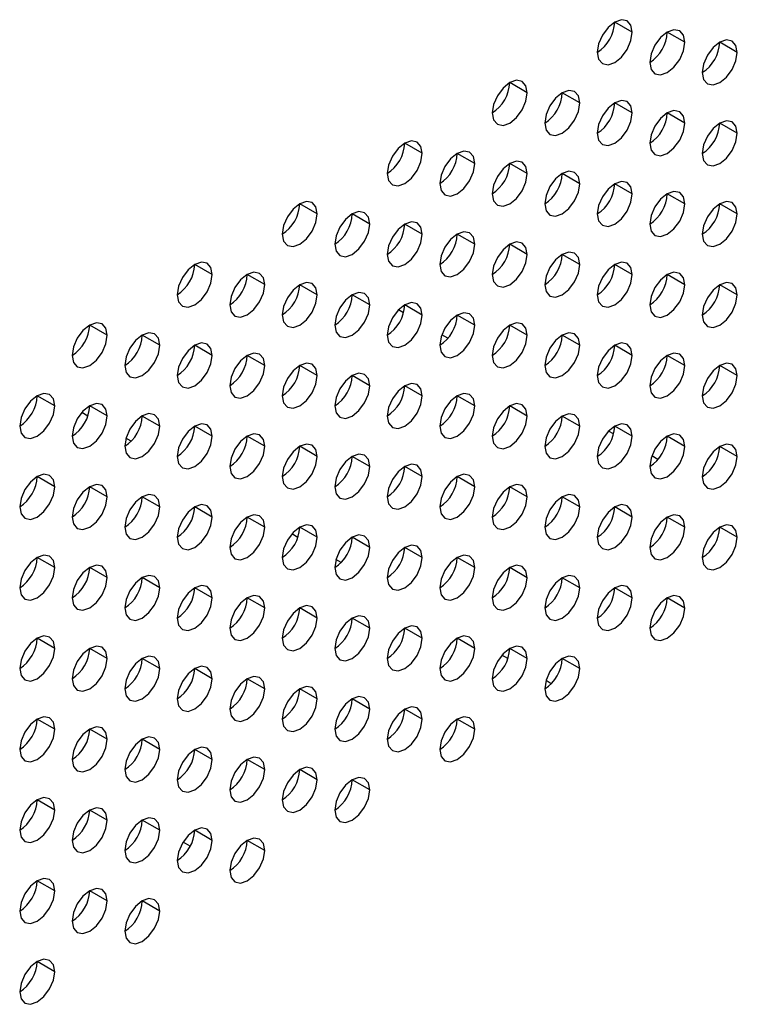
# Model space of a CAD drawing. Header units: millimetres. Extents: x 0 to 1118, y 0 to 864.
# Tile 333 of 397: x 991.74 to 994.64, y 708.4 to 712.38. Entities that reach past the tile are written whole.
import ezdxf

# ---------------------------------------------------------------- set-up
doc = ezdxf.new("R2010")
doc.units = ezdxf.units.MM

msp = doc.modelspace()

# ---------------------------------------------------------------- linework, layer by layer
at = {"color": 7, "linetype": 'Continuous', "lineweight": 25}
for p, q in [((994.2117, 712.3297), (994.141, 712.3705)), ((994.4239, 712.2889), (994.3532, 712.3297)), ((994.636, 712.248), (994.5653, 712.2888)), ((993.7875, 712.0848), (993.7168, 712.1256)), ((993.9996, 712.0439), (993.9289, 712.0847)), ((994.2117, 712.0031), (994.141, 712.0439)), ((994.4239, 711.9622), (994.3532, 712.0031)), ((994.636, 711.9214), (994.5653, 711.9622)), ((993.3632, 711.8399), (993.2925, 711.8807)), ((993.5753, 711.799), (993.5046, 711.8398)), ((993.7875, 711.7582), (993.7168, 711.799)), ((993.9996, 711.7173), (993.9289, 711.7581)), ((994.2117, 711.6765), (994.141, 711.7173)), ((994.4239, 711.6356), (994.3532, 711.6764)), ((992.9389, 711.5949), (992.8682, 711.6358)), ((994.636, 711.5948), (994.5653, 711.6356)), ((993.1511, 711.5541), (993.0804, 711.5949)), ((993.3632, 711.5132), (993.2925, 711.5541)), ((993.5753, 711.4724), (993.5046, 711.5132)), ((993.7875, 711.4315), (993.7168, 711.4724)), ((993.9996, 711.3907), (993.9289, 711.4315)), ((992.5147, 711.35), (992.444, 711.3908)), ((994.2117, 711.3498), (994.141, 711.3907)), ((992.7268, 711.3092), (992.6561, 711.35)), ((994.4239, 711.309), (994.3532, 711.3498)), ((992.9389, 711.2683), (992.8682, 711.3091)), ((994.636, 711.2682), (994.5653, 711.309)), ((993.1511, 711.2275), (993.0804, 711.2683)), ((993.3632, 711.1866), (993.2925, 711.2274)), ((993.2879, 711.1959), (993.2675, 711.2077)), ((993.5753, 711.1458), (993.5046, 711.1866)), ((992.0904, 711.1051), (992.0197, 711.1459)), ((993.7875, 711.1049), (993.7168, 711.1457)), ((992.3025, 711.0642), (992.2318, 711.1051)), ((993.4669, 711.0926), (993.4421, 711.1069)), ((993.9996, 711.0641), (993.9289, 711.1049)), ((992.5147, 711.0234), (992.444, 711.0642)), ((994.2117, 711.0232), (994.141, 711.0641)), ((992.7268, 710.9825), (992.6561, 711.0234)), ((994.4239, 710.9824), (994.3532, 711.0232)), ((992.9389, 710.9417), (992.8682, 710.9825)), ((994.636, 710.9415), (994.5653, 710.9824)), ((993.1511, 710.9009), (993.0804, 710.9417)), ((993.3632, 710.86), (993.2925, 710.9008)), ((991.8783, 710.8193), (991.8076, 710.8601)), ((993.5753, 710.8192), (993.5046, 710.86)), ((992.0904, 710.7785), (992.0197, 710.8193)), ((993.7875, 710.7783), (993.7168, 710.8191)), ((992.0121, 710.778), (991.9877, 710.792)), ((992.3025, 710.7376), (992.2318, 710.7784)), ((993.9996, 710.7375), (993.9289, 710.7783)), ((992.5147, 710.6968), (992.444, 710.7376)), ((994.2117, 710.6966), (994.141, 710.7374)), ((992.7268, 710.6559), (992.6561, 710.6967)), ((994.1365, 710.7059), (994.116, 710.7177)), ((994.4239, 710.6558), (994.3532, 710.6966)), ((992.1872, 710.6768), (992.1661, 710.689)), ((992.9389, 710.6151), (992.8682, 710.6559)), ((994.3154, 710.6026), (994.2906, 710.6169)), ((994.636, 710.6149), (994.5653, 710.6557)), ((993.1511, 710.5742), (993.0804, 710.6151)), ((993.3632, 710.5334), (993.2925, 710.5742)), ((991.8783, 710.4927), (991.8076, 710.5335)), ((993.5753, 710.4925), (993.5046, 710.5334)), ((992.0904, 710.4519), (992.0197, 710.4927)), ((993.7875, 710.4517), (993.7168, 710.4925)), ((992.3025, 710.411), (992.2318, 710.4518)), ((993.9996, 710.4108), (993.9289, 710.4517)), ((992.5147, 710.3702), (992.444, 710.411)), ((994.2117, 710.37), (994.141, 710.4108)), ((992.7268, 710.3293), (992.6561, 710.3701)), ((994.4239, 710.3292), (994.3532, 710.37)), ((992.8606, 710.288), (992.8363, 710.302)), ((992.9389, 710.2885), (992.8682, 710.3293)), ((994.636, 710.2883), (994.5653, 710.3291)), ((993.1511, 710.2476), (993.0804, 710.2884)), ((993.3632, 710.2068), (993.2925, 710.2476)), ((991.8783, 710.1661), (991.8076, 710.2069)), ((993.0358, 710.1868), (993.0146, 710.199)), ((993.5753, 710.1659), (993.5046, 710.2067)), ((992.0904, 710.1252), (992.0197, 710.1661)), ((993.7875, 710.1251), (993.7168, 710.1659)), ((992.3025, 710.0844), (992.2318, 710.1252)), ((993.9996, 710.0842), (993.9289, 710.1251)), ((992.5147, 710.0435), (992.444, 710.0844)), ((994.2117, 710.0434), (994.141, 710.0842)), ((992.7268, 710.0027), (992.6561, 710.0435)), ((994.4239, 710.0025), (994.3532, 710.0434)), ((992.9389, 709.9618), (992.8682, 710.0027)), ((993.1511, 709.921), (993.0804, 709.9618)), ((993.3632, 709.8802), (993.2925, 709.921)), ((991.8783, 709.8395), (991.8076, 709.8803)), ((993.5753, 709.8393), (993.5046, 709.8801)), ((992.0904, 709.7986), (992.0197, 709.8394)), ((993.7875, 709.7985), (993.7168, 709.8393)), ((992.3025, 709.7578), (992.2318, 709.7986)), ((993.7091, 709.798), (993.6848, 709.812)), ((993.9996, 709.7576), (993.9289, 709.7984)), ((992.5147, 709.7169), (992.444, 709.7577)), ((992.7268, 709.6761), (992.6561, 709.7169)), ((993.8843, 709.6968), (993.8632, 709.709)), ((992.9389, 709.6352), (992.8682, 709.6761)), ((993.1511, 709.5944), (993.0804, 709.6352)), ((993.3632, 709.5535), (993.2925, 709.5944)), ((991.8783, 709.5129), (991.8076, 709.5537)), ((993.5753, 709.5127), (993.5046, 709.5535)), ((992.0904, 709.472), (992.0197, 709.5128)), ((992.3025, 709.4312), (992.2318, 709.472)), ((991.7423, 709.4346), (991.7371, 709.4376)), ((992.5147, 709.3903), (992.444, 709.4311)), ((992.7268, 709.3495), (992.6561, 709.3903)), ((992.9389, 709.3086), (992.8682, 709.3494)), ((993.1511, 709.2678), (993.0804, 709.3086)), ((991.8783, 709.1862), (991.8076, 709.2271)), ((992.0904, 709.1454), (992.0197, 709.1862)), ((992.3025, 709.1045), (992.2318, 709.1454)), ((992.5147, 709.0637), (992.444, 709.1045)), ((992.426, 709.0397), (992.3969, 709.0566)), ((992.7268, 709.0228), (992.6561, 709.0637)), ((992.5908, 708.9446), (992.5856, 708.9476)), ((991.8783, 708.8596), (991.8076, 708.9004)), ((992.0904, 708.8188), (992.0197, 708.8596)), ((992.3025, 708.7779), (992.2318, 708.8187)), ((991.8783, 708.533), (991.8076, 708.5738))]:
    msp.add_line(p, q, dxfattribs=at)
at = {"color": 7, "linetype": 'Continuous', "lineweight": 25, "flags": 128}
for points in [[(994.2117, 712.3297), (994.2063, 712.3578), (994.191, 712.3755), (994.1681, 712.3799), (994.141, 712.3705), (994.114, 712.3487), (994.091, 712.3178), (994.0757, 712.2824), (994.0703, 712.2481)], [(994.0703, 712.2481), (994.0757, 712.2199), (994.091, 712.2023), (994.114, 712.1978), (994.141, 712.2072), (994.1681, 712.2291), (994.191, 712.26), (994.2063, 712.2953), (994.2117, 712.3297)], [(994.4239, 712.2889), (994.4185, 712.317), (994.4032, 712.3346), (994.3802, 712.3391), (994.3532, 712.3297), (994.3261, 712.3078), (994.3032, 712.2769), (994.2878, 712.2416), (994.2824, 712.2072)], [(994.2824, 712.2072), (994.2878, 712.1791), (994.3032, 712.1614), (994.3261, 712.157), (994.3532, 712.1664), (994.3802, 712.1882), (994.4032, 712.2192), (994.4185, 712.2545), (994.4239, 712.2889)], [(994.636, 712.248), (994.6306, 712.2761), (994.6153, 712.2938), (994.5923, 712.2982), (994.5653, 712.2888), (994.5382, 712.267), (994.5153, 712.2361), (994.5, 712.2007), (994.4946, 712.1664)], [(994.4946, 712.1664), (994.5, 712.1382), (994.5153, 712.1206), (994.5382, 712.1161), (994.5653, 712.1255), (994.5923, 712.1474), (994.6153, 712.1783), (994.6306, 712.2136), (994.636, 712.248)], [(993.7875, 712.0848), (993.7821, 712.1129), (993.7668, 712.1306), (993.7438, 712.135), (993.7168, 712.1256), (993.6897, 712.1038), (993.6668, 712.0728), (993.6514, 712.0375), (993.646, 712.0031)], [(993.9996, 712.0439), (993.9942, 712.0721), (993.9789, 712.0897), (993.9559, 712.0942), (993.9289, 712.0848), (993.9018, 712.0629), (993.8789, 712.032), (993.8636, 711.9966), (993.8582, 711.9623)], [(993.646, 712.0031), (993.6514, 711.975), (993.6668, 711.9574), (993.6897, 711.9529), (993.7168, 711.9623), (993.7438, 711.9841), (993.7668, 712.0151), (993.7821, 712.0504), (993.7875, 712.0848)], [(994.2117, 712.0031), (994.2063, 712.0312), (994.191, 712.0489), (994.1681, 712.0533), (994.141, 712.0439), (994.114, 712.0221), (994.091, 711.9911), (994.0757, 711.9558), (994.0703, 711.9214)], [(993.8582, 711.9623), (993.8636, 711.9341), (993.8789, 711.9165), (993.9018, 711.912), (993.9289, 711.9215), (993.9559, 711.9433), (993.9789, 711.9742), (993.9942, 712.0096), (993.9996, 712.0439)], [(994.4239, 711.9622), (994.4185, 711.9904), (994.4032, 712.008), (994.3802, 712.0125), (994.3532, 712.0031), (994.3261, 711.9812), (994.3032, 711.9503), (994.2878, 711.9149), (994.2824, 711.8806)], [(994.0703, 711.9214), (994.0757, 711.8933), (994.091, 711.8757), (994.114, 711.8712), (994.141, 711.8806), (994.1681, 711.9024), (994.191, 711.9334), (994.2063, 711.9687), (994.2117, 712.0031)], [(994.636, 711.9214), (994.6306, 711.9495), (994.6153, 711.9672), (994.5923, 711.9716), (994.5653, 711.9622), (994.5382, 711.9404), (994.5153, 711.9094), (994.5, 711.8741), (994.4946, 711.8397)], [(994.2824, 711.8806), (994.2878, 711.8525), (994.3032, 711.8348), (994.3261, 711.8304), (994.3532, 711.8398), (994.3802, 711.8616), (994.4032, 711.8925), (994.4185, 711.9279), (994.4239, 711.9622)], [(993.3632, 711.8399), (993.3578, 711.868), (993.3425, 711.8856), (993.3196, 711.8901), (993.2925, 711.8807), (993.2654, 711.8588), (993.2425, 711.8279), (993.2272, 711.7926), (993.2218, 711.7582)], [(994.4946, 711.8397), (994.5, 711.8116), (994.5153, 711.794), (994.5382, 711.7895), (994.5653, 711.7989), (994.5923, 711.8207), (994.6153, 711.8517), (994.6306, 711.887), (994.636, 711.9214)], [(993.2218, 711.7582), (993.2272, 711.7301), (993.2425, 711.7124), (993.2654, 711.708), (993.2925, 711.7174), (993.3196, 711.7392), (993.3425, 711.7702), (993.3578, 711.8055), (993.3632, 711.8399)], [(993.5753, 711.799), (993.57, 711.8271), (993.5546, 711.8448), (993.5317, 711.8492), (993.5046, 711.8398), (993.4776, 711.818), (993.4546, 711.7871), (993.4393, 711.7517), (993.4339, 711.7174)], [(993.4339, 711.7174), (993.4393, 711.6892), (993.4546, 711.6716), (993.4776, 711.6671), (993.5046, 711.6765), (993.5317, 711.6984), (993.5546, 711.7293), (993.57, 711.7647), (993.5753, 711.799)], [(993.7875, 711.7582), (993.7821, 711.7863), (993.7668, 711.8039), (993.7438, 711.8084), (993.7168, 711.799), (993.6897, 711.7772), (993.6668, 711.7462), (993.6514, 711.7109), (993.646, 711.6765)], [(993.646, 711.6765), (993.6514, 711.6484), (993.6668, 711.6307), (993.6897, 711.6263), (993.7168, 711.6357), (993.7438, 711.6575), (993.7668, 711.6885), (993.7821, 711.7238), (993.7875, 711.7582)], [(993.9996, 711.7173), (993.9942, 711.7455), (993.9789, 711.7631), (993.9559, 711.7676), (993.9289, 711.7581), (993.9018, 711.7363), (993.8789, 711.7054), (993.8636, 711.67), (993.8582, 711.6357)], [(993.8582, 711.6357), (993.8636, 711.6075), (993.8789, 711.5899), (993.9018, 711.5854), (993.9289, 711.5948), (993.9559, 711.6167), (993.9789, 711.6476), (993.9942, 711.683), (993.9996, 711.7173)], [(994.2117, 711.6765), (994.2063, 711.7046), (994.191, 711.7222), (994.1681, 711.7267), (994.141, 711.7173), (994.114, 711.6955), (994.091, 711.6645), (994.0757, 711.6292), (994.0703, 711.5948)], [(994.0703, 711.5948), (994.0757, 711.5667), (994.091, 711.549), (994.114, 711.5446), (994.141, 711.554), (994.1681, 711.5758), (994.191, 711.6068), (994.2063, 711.6421), (994.2117, 711.6765)], [(994.4239, 711.6356), (994.4185, 711.6638), (994.4032, 711.6814), (994.3802, 711.6859), (994.3532, 711.6765), (994.3261, 711.6546), (994.3032, 711.6237), (994.2878, 711.5883), (994.2824, 711.554)], [(992.9389, 711.5949), (992.9336, 711.6231), (992.9182, 711.6407), (992.8953, 711.6452), (992.8682, 711.6358), (992.8412, 711.6139), (992.8182, 711.583), (992.8029, 711.5476), (992.7975, 711.5133)], [(994.2824, 711.554), (994.2878, 711.5258), (994.3032, 711.5082), (994.3261, 711.5037), (994.3532, 711.5131), (994.3802, 711.535), (994.4032, 711.5659), (994.4185, 711.6013), (994.4239, 711.6356)], [(994.636, 711.5948), (994.6306, 711.6229), (994.6153, 711.6406), (994.5923, 711.645), (994.5653, 711.6356), (994.5382, 711.6138), (994.5153, 711.5828), (994.5, 711.5475), (994.4946, 711.5131)], [(992.7975, 711.5133), (992.8029, 711.4851), (992.8182, 711.4675), (992.8412, 711.4631), (992.8682, 711.4725), (992.8953, 711.4943), (992.9182, 711.5252), (992.9336, 711.5606), (992.9389, 711.5949)], [(993.1511, 711.5541), (993.1457, 711.5822), (993.1304, 711.5999), (993.1074, 711.6043), (993.0804, 711.5949), (993.0533, 711.5731), (993.0304, 711.5421), (993.015, 711.5068), (993.0097, 711.4724)], [(994.4946, 711.5131), (994.5, 711.485), (994.5153, 711.4673), (994.5382, 711.4629), (994.5653, 711.4723), (994.5923, 711.4941), (994.6153, 711.5251), (994.6306, 711.5604), (994.636, 711.5948)], [(993.0097, 711.4724), (993.015, 711.4443), (993.0304, 711.4267), (993.0533, 711.4222), (993.0804, 711.4316), (993.1074, 711.4534), (993.1304, 711.4844), (993.1457, 711.5197), (993.1511, 711.5541)], [(993.3632, 711.5132), (993.3578, 711.5414), (993.3425, 711.559), (993.3196, 711.5635), (993.2925, 711.5541), (993.2654, 711.5322), (993.2425, 711.5013), (993.2272, 711.466), (993.2218, 711.4316)], [(993.2218, 711.4316), (993.2272, 711.4035), (993.2425, 711.3858), (993.2654, 711.3814), (993.2925, 711.3908), (993.3196, 711.4126), (993.3425, 711.4435), (993.3578, 711.4789), (993.3632, 711.5132)], [(993.5753, 711.4724), (993.57, 711.5005), (993.5546, 711.5182), (993.5317, 711.5226), (993.5046, 711.5132), (993.4776, 711.4914), (993.4546, 711.4604), (993.4393, 711.4251), (993.4339, 711.3907)], [(993.4339, 711.3907), (993.4393, 711.3626), (993.4546, 711.345), (993.4776, 711.3405), (993.5046, 711.3499), (993.5317, 711.3718), (993.5546, 711.4027), (993.57, 711.438), (993.5753, 711.4724)], [(993.7875, 711.4315), (993.7821, 711.4597), (993.7668, 711.4773), (993.7438, 711.4818), (993.7168, 711.4724), (993.6897, 711.4505), (993.6668, 711.4196), (993.6514, 711.3843), (993.646, 711.3499)], [(993.646, 711.3499), (993.6514, 711.3218), (993.6668, 711.3041), (993.6897, 711.2997), (993.7168, 711.3091), (993.7438, 711.3309), (993.7668, 711.3618), (993.7821, 711.3972), (993.7875, 711.4315)], [(993.9996, 711.3907), (993.9942, 711.4188), (993.9789, 711.4365), (993.9559, 711.4409), (993.9289, 711.4315), (993.9018, 711.4097), (993.8789, 711.3787), (993.8636, 711.3434), (993.8582, 711.3091)], [(992.5147, 711.35), (992.5093, 711.3781), (992.494, 711.3958), (992.471, 711.4002), (992.444, 711.3908), (992.4169, 711.369), (992.394, 711.3381), (992.3786, 711.3027), (992.3733, 711.2684)], [(993.8582, 711.3091), (993.8636, 711.2809), (993.8789, 711.2633), (993.9018, 711.2588), (993.9289, 711.2682), (993.9559, 711.2901), (993.9789, 711.321), (993.9942, 711.3563), (993.9996, 711.3907)], [(994.2117, 711.3498), (994.2063, 711.378), (994.191, 711.3956), (994.1681, 711.4001), (994.141, 711.3907), (994.114, 711.3688), (994.091, 711.3379), (994.0757, 711.3026), (994.0703, 711.2682)], [(992.3733, 711.2684), (992.3786, 711.2402), (992.394, 711.2226), (992.4169, 711.2181), (992.444, 711.2275), (992.471, 711.2494), (992.494, 711.2803), (992.5093, 711.3157), (992.5147, 711.35)], [(992.7268, 711.3092), (992.7214, 711.3373), (992.7061, 711.3549), (992.6832, 711.3594), (992.6561, 711.35), (992.629, 711.3282), (992.6061, 711.2972), (992.5908, 711.2619), (992.5854, 711.2275)], [(994.0703, 711.2682), (994.0757, 711.2401), (994.091, 711.2224), (994.114, 711.218), (994.141, 711.2274), (994.1681, 711.2492), (994.191, 711.2802), (994.2063, 711.3155), (994.2117, 711.3498)], [(994.4239, 711.309), (994.4185, 711.3371), (994.4032, 711.3548), (994.3802, 711.3592), (994.3532, 711.3498), (994.3261, 711.328), (994.3032, 711.2971), (994.2878, 711.2617), (994.2824, 711.2274)], [(992.5854, 711.2275), (992.5908, 711.1994), (992.6061, 711.1817), (992.629, 711.1773), (992.6561, 711.1867), (992.6832, 711.2085), (992.7061, 711.2395), (992.7214, 711.2748), (992.7268, 711.3092)], [(992.9389, 711.2683), (992.9336, 711.2965), (992.9182, 711.3141), (992.8953, 711.3186), (992.8682, 711.3091), (992.8412, 711.2873), (992.8182, 711.2564), (992.8029, 711.221), (992.7975, 711.1867)], [(994.2824, 711.2274), (994.2878, 711.1992), (994.3032, 711.1816), (994.3261, 711.1771), (994.3532, 711.1865), (994.3802, 711.2084), (994.4032, 711.2393), (994.4185, 711.2746), (994.4239, 711.309)], [(994.636, 711.2682), (994.6306, 711.2963), (994.6153, 711.3139), (994.5923, 711.3184), (994.5653, 711.309), (994.5382, 711.2872), (994.5153, 711.2562), (994.5, 711.2209), (994.4946, 711.1865)], [(992.7975, 711.1867), (992.8029, 711.1585), (992.8182, 711.1409), (992.8412, 711.1364), (992.8682, 711.1458), (992.8953, 711.1677), (992.9182, 711.1986), (992.9336, 711.234), (992.9389, 711.2683)], [(993.1511, 711.2275), (993.1457, 711.2556), (993.1304, 711.2732), (993.1074, 711.2777), (993.0804, 711.2683), (993.0533, 711.2465), (993.0304, 711.2155), (993.015, 711.1802), (993.0097, 711.1458)], [(994.4946, 711.1865), (994.5, 711.1584), (994.5153, 711.1407), (994.5382, 711.1363), (994.5653, 711.1457), (994.5923, 711.1675), (994.6153, 711.1985), (994.6306, 711.2338), (994.636, 711.2682)], [(993.0097, 711.1458), (993.015, 711.1177), (993.0304, 711.1), (993.0533, 711.0956), (993.0804, 711.105), (993.1074, 711.1268), (993.1304, 711.1578), (993.1457, 711.1931), (993.1511, 711.2275)], [(993.3632, 711.1866), (993.3578, 711.2148), (993.3425, 711.2324), (993.3196, 711.2369), (993.2925, 711.2275), (993.2654, 711.2056), (993.2425, 711.1747), (993.2272, 711.1393), (993.2218, 711.105)], [(993.2218, 711.105), (993.2272, 711.0768), (993.2425, 711.0592), (993.2654, 711.0547), (993.2925, 711.0641), (993.3196, 711.086), (993.3425, 711.1169), (993.3578, 711.1523), (993.3632, 711.1866)], [(993.5753, 711.1458), (993.57, 711.1739), (993.5546, 711.1916), (993.5317, 711.196), (993.5046, 711.1866), (993.4776, 711.1648), (993.4546, 711.1338), (993.4393, 711.0985), (993.4339, 711.0641)], [(992.0904, 711.1051), (992.085, 711.1332), (992.0697, 711.1509), (992.0468, 711.1553), (992.0197, 711.1459), (991.9926, 711.1241), (991.9697, 711.0931), (991.9544, 711.0578), (991.949, 711.0234)], [(993.4339, 711.0641), (993.4393, 711.036), (993.4546, 711.0184), (993.4776, 711.0139), (993.5046, 711.0233), (993.5317, 711.0451), (993.5546, 711.0761), (993.57, 711.1114), (993.5753, 711.1458)], [(993.7875, 711.1049), (993.7821, 711.1331), (993.7668, 711.1507), (993.7438, 711.1552), (993.7168, 711.1458), (993.6897, 711.1239), (993.6668, 711.093), (993.6514, 711.0576), (993.646, 711.0233)], [(991.949, 711.0234), (991.9544, 710.9953), (991.9697, 710.9777), (991.9926, 710.9732), (992.0197, 710.9826), (992.0468, 711.0044), (992.0697, 711.0354), (992.085, 711.0707), (992.0904, 711.1051)], [(992.3025, 711.0642), (992.2972, 711.0924), (992.2818, 711.11), (992.2589, 711.1145), (992.2318, 711.1051), (992.2048, 711.0832), (992.1818, 711.0523), (992.1665, 711.017), (992.1611, 710.9826)], [(993.646, 711.0233), (993.6514, 710.9951), (993.6668, 710.9775), (993.6897, 710.973), (993.7168, 710.9825), (993.7438, 711.0043), (993.7668, 711.0352), (993.7821, 711.0706), (993.7875, 711.1049)], [(993.9996, 711.0641), (993.9942, 711.0922), (993.9789, 711.1099), (993.9559, 711.1143), (993.9289, 711.1049), (993.9018, 711.0831), (993.8789, 711.0521), (993.8636, 711.0168), (993.8582, 710.9824)], [(992.1611, 710.9826), (992.1665, 710.9545), (992.1818, 710.9368), (992.2048, 710.9324), (992.2318, 710.9418), (992.2589, 710.9636), (992.2818, 710.9945), (992.2972, 711.0299), (992.3025, 711.0642)], [(992.5147, 711.0234), (992.5093, 711.0515), (992.494, 711.0692), (992.471, 711.0736), (992.444, 711.0642), (992.4169, 711.0424), (992.394, 711.0114), (992.3786, 710.9761), (992.3733, 710.9418)], [(993.8582, 710.9824), (993.8636, 710.9543), (993.8789, 710.9367), (993.9018, 710.9322), (993.9289, 710.9416), (993.9559, 710.9634), (993.9789, 710.9944), (993.9942, 711.0297), (993.9996, 711.0641)], [(994.2117, 711.0232), (994.2063, 711.0514), (994.191, 711.069), (994.1681, 711.0735), (994.141, 711.0641), (994.114, 711.0422), (994.091, 711.0113), (994.0757, 710.9759), (994.0703, 710.9416)], [(992.3733, 710.9418), (992.3786, 710.9136), (992.394, 710.896), (992.4169, 710.8915), (992.444, 710.9009), (992.471, 710.9228), (992.494, 710.9537), (992.5093, 710.989), (992.5147, 711.0234)], [(992.7268, 710.9825), (992.7214, 711.0107), (992.7061, 711.0283), (992.6832, 711.0328), (992.6561, 711.0234), (992.629, 711.0015), (992.6061, 710.9706), (992.5908, 710.9353), (992.5854, 710.9009)], [(994.0703, 710.9416), (994.0757, 710.9135), (994.091, 710.8958), (994.114, 710.8914), (994.141, 710.9008), (994.1681, 710.9226), (994.191, 710.9535), (994.2063, 710.9889), (994.2117, 711.0232)], [(994.4239, 710.9824), (994.4185, 711.0105), (994.4032, 711.0282), (994.3802, 711.0326), (994.3532, 711.0232), (994.3261, 711.0014), (994.3032, 710.9704), (994.2878, 710.9351), (994.2824, 710.9007)], [(992.5854, 710.9009), (992.5908, 710.8728), (992.6061, 710.8551), (992.629, 710.8507), (992.6561, 710.8601), (992.6832, 710.8819), (992.7061, 710.9129), (992.7214, 710.9482), (992.7268, 710.9825)], [(992.9389, 710.9417), (992.9336, 710.9698), (992.9182, 710.9875), (992.8953, 710.9919), (992.8682, 710.9825), (992.8412, 710.9607), (992.8182, 710.9298), (992.8029, 710.8944), (992.7975, 710.8601)], [(994.2824, 710.9007), (994.2878, 710.8726), (994.3032, 710.855), (994.3261, 710.8505), (994.3532, 710.8599), (994.3802, 710.8817), (994.4032, 710.9127), (994.4185, 710.948), (994.4239, 710.9824)], [(994.636, 710.9415), (994.6306, 710.9697), (994.6153, 710.9873), (994.5923, 710.9918), (994.5653, 710.9824), (994.5382, 710.9605), (994.5153, 710.9296), (994.5, 710.8943), (994.4946, 710.8599)], [(992.7975, 710.8601), (992.8029, 710.8319), (992.8182, 710.8143), (992.8412, 710.8098), (992.8682, 710.8192), (992.8953, 710.8411), (992.9182, 710.872), (992.9336, 710.9073), (992.9389, 710.9417)], [(993.1511, 710.9009), (993.1457, 710.929), (993.1304, 710.9466), (993.1074, 710.9511), (993.0804, 710.9417), (993.0533, 710.9198), (993.0304, 710.8889), (993.015, 710.8536), (993.0097, 710.8192)], [(994.4946, 710.8599), (994.5, 710.8318), (994.5153, 710.8141), (994.5382, 710.8097), (994.5653, 710.8191), (994.5923, 710.8409), (994.6153, 710.8718), (994.6306, 710.9072), (994.636, 710.9415)], [(993.0097, 710.8192), (993.015, 710.7911), (993.0304, 710.7734), (993.0533, 710.769), (993.0804, 710.7784), (993.1074, 710.8002), (993.1304, 710.8312), (993.1457, 710.8665), (993.1511, 710.9009)], [(993.3632, 710.86), (993.3578, 710.8881), (993.3425, 710.9058), (993.3196, 710.9102), (993.2925, 710.9008), (993.2654, 710.879), (993.2425, 710.8481), (993.2272, 710.8127), (993.2218, 710.7784)], [(991.8783, 710.8193), (991.8729, 710.8475), (991.8576, 710.8651), (991.8346, 710.8696), (991.8076, 710.8601), (991.7805, 710.8383), (991.7576, 710.8074), (991.7422, 710.772), (991.7369, 710.7377)], [(993.2218, 710.7784), (993.2272, 710.7502), (993.2425, 710.7326), (993.2654, 710.7281), (993.2925, 710.7375), (993.3196, 710.7594), (993.3425, 710.7903), (993.3578, 710.8256), (993.3632, 710.86)], [(993.5753, 710.8192), (993.57, 710.8473), (993.5546, 710.8649), (993.5317, 710.8694), (993.5046, 710.86), (993.4776, 710.8382), (993.4546, 710.8072), (993.4393, 710.7719), (993.4339, 710.7375)], [(991.7369, 710.7377), (991.7422, 710.7095), (991.7576, 710.6919), (991.7805, 710.6874), (991.8076, 710.6968), (991.8346, 710.7187), (991.8576, 710.7496), (991.8729, 710.785), (991.8783, 710.8193)], [(992.0904, 710.7785), (992.085, 710.8066), (992.0697, 710.8243), (992.0468, 710.8287), (992.0197, 710.8193), (991.9926, 710.7975), (991.9697, 710.7665), (991.9544, 710.7312), (991.949, 710.6968)], [(993.4339, 710.7375), (993.4393, 710.7094), (993.4546, 710.6917), (993.4776, 710.6873), (993.5046, 710.6967), (993.5317, 710.7185), (993.5546, 710.7495), (993.57, 710.7848), (993.5753, 710.8192)], [(993.7875, 710.7783), (993.7821, 710.8065), (993.7668, 710.8241), (993.7438, 710.8285), (993.7168, 710.8191), (993.6897, 710.7973), (993.6668, 710.7664), (993.6514, 710.731), (993.646, 710.6967)], [(991.949, 710.6968), (991.9544, 710.6687), (991.9697, 710.651), (991.9926, 710.6466), (992.0197, 710.656), (992.0468, 710.6778), (992.0697, 710.7088), (992.085, 710.7441), (992.0904, 710.7785)], [(992.3025, 710.7376), (992.2972, 710.7658), (992.2818, 710.7834), (992.2589, 710.7879), (992.2318, 710.7785), (992.2048, 710.7566), (992.1818, 710.7257), (992.1665, 710.6903), (992.1611, 710.656)], [(993.646, 710.6967), (993.6514, 710.6685), (993.6668, 710.6509), (993.6897, 710.6464), (993.7168, 710.6558), (993.7438, 710.6777), (993.7668, 710.7086), (993.7821, 710.744), (993.7875, 710.7783)], [(993.9996, 710.7375), (993.9942, 710.7656), (993.9789, 710.7832), (993.9559, 710.7877), (993.9289, 710.7783), (993.9018, 710.7565), (993.8789, 710.7255), (993.8636, 710.6902), (993.8582, 710.6558)], [(992.1611, 710.656), (992.1665, 710.6278), (992.1818, 710.6102), (992.2048, 710.6057), (992.2318, 710.6151), (992.2589, 710.637), (992.2818, 710.6679), (992.2972, 710.7033), (992.3025, 710.7376)], [(992.5147, 710.6968), (992.5093, 710.7249), (992.494, 710.7426), (992.471, 710.747), (992.444, 710.7376), (992.4169, 710.7158), (992.394, 710.6848), (992.3786, 710.6495), (992.3733, 710.6151)], [(993.8582, 710.6558), (993.8636, 710.6277), (993.8789, 710.61), (993.9018, 710.6056), (993.9289, 710.615), (993.9559, 710.6368), (993.9789, 710.6678), (993.9942, 710.7031), (993.9996, 710.7375)], [(994.2117, 710.6966), (994.2063, 710.7248), (994.191, 710.7424), (994.1681, 710.7469), (994.141, 710.7374), (994.114, 710.7156), (994.091, 710.6847), (994.0757, 710.6493), (994.0703, 710.615)], [(992.3733, 710.6151), (992.3786, 710.587), (992.394, 710.5694), (992.4169, 710.5649), (992.444, 710.5743), (992.471, 710.5961), (992.494, 710.6271), (992.5093, 710.6624), (992.5147, 710.6968)], [(992.7268, 710.6559), (992.7214, 710.6841), (992.7061, 710.7017), (992.6832, 710.7062), (992.6561, 710.6968), (992.629, 710.6749), (992.6061, 710.644), (992.5908, 710.6086), (992.5854, 710.5743)], [(994.0703, 710.615), (994.0757, 710.5868), (994.091, 710.5692), (994.114, 710.5647), (994.141, 710.5741), (994.1681, 710.596), (994.191, 710.6269), (994.2063, 710.6623), (994.2117, 710.6966)], [(994.4239, 710.6558), (994.4185, 710.6839), (994.4032, 710.7016), (994.3802, 710.706), (994.3532, 710.6966), (994.3261, 710.6748), (994.3032, 710.6438), (994.2878, 710.6085), (994.2824, 710.5741)], [(992.9389, 710.6151), (992.9336, 710.6432), (992.9182, 710.6609), (992.8953, 710.6653), (992.8682, 710.6559), (992.8412, 710.6341), (992.8182, 710.6031), (992.8029, 710.5678), (992.7975, 710.5334)], [(994.636, 710.6149), (994.6306, 710.6431), (994.6153, 710.6607), (994.5923, 710.6652), (994.5653, 710.6558), (994.5382, 710.6339), (994.5153, 710.603), (994.5, 710.5676), (994.4946, 710.5333)], [(992.5854, 710.5743), (992.5908, 710.5461), (992.6061, 710.5285), (992.629, 710.524), (992.6561, 710.5335), (992.6832, 710.5553), (992.7061, 710.5862), (992.7214, 710.6216), (992.7268, 710.6559)], [(993.1511, 710.5742), (993.1457, 710.6024), (993.1304, 710.62), (993.1074, 710.6245), (993.0804, 710.6151), (993.0533, 710.5932), (993.0304, 710.5623), (993.015, 710.5269), (993.0097, 710.4926)], [(994.2824, 710.5741), (994.2878, 710.546), (994.3032, 710.5283), (994.3261, 710.5239), (994.3532, 710.5333), (994.3802, 710.5551), (994.4032, 710.5861), (994.4185, 710.6214), (994.4239, 710.6558)], [(992.7975, 710.5334), (992.8029, 710.5053), (992.8182, 710.4877), (992.8412, 710.4832), (992.8682, 710.4926), (992.8953, 710.5144), (992.9182, 710.5454), (992.9336, 710.5807), (992.9389, 710.6151)], [(993.3632, 710.5334), (993.3578, 710.5615), (993.3425, 710.5792), (993.3196, 710.5836), (993.2925, 710.5742), (993.2654, 710.5524), (993.2425, 710.5214), (993.2272, 710.4861), (993.2218, 710.4517)], [(994.4946, 710.5333), (994.5, 710.5051), (994.5153, 710.4875), (994.5382, 710.483), (994.5653, 710.4924), (994.5923, 710.5143), (994.6153, 710.5452), (994.6306, 710.5806), (994.636, 710.6149)], [(991.8783, 710.4927), (991.8729, 710.5208), (991.8576, 710.5385), (991.8346, 710.5429), (991.8076, 710.5335), (991.7805, 710.5117), (991.7576, 710.4808), (991.7422, 710.4454), (991.7369, 710.4111)], [(993.0097, 710.4926), (993.015, 710.4645), (993.0304, 710.4468), (993.0533, 710.4424), (993.0804, 710.4518), (993.1074, 710.4736), (993.1304, 710.5045), (993.1457, 710.5399), (993.1511, 710.5742)], [(993.5753, 710.4925), (993.57, 710.5207), (993.5546, 710.5383), (993.5317, 710.5428), (993.5046, 710.5334), (993.4776, 710.5115), (993.4546, 710.4806), (993.4393, 710.4453), (993.4339, 710.4109)], [(992.0904, 710.4519), (992.085, 710.48), (992.0697, 710.4976), (992.0468, 710.5021), (992.0197, 710.4927), (991.9926, 710.4708), (991.9697, 710.4399), (991.9544, 710.4046), (991.949, 710.3702)], [(993.2218, 710.4517), (993.2272, 710.4236), (993.2425, 710.406), (993.2654, 710.4015), (993.2925, 710.4109), (993.3196, 710.4328), (993.3425, 710.4637), (993.3578, 710.499), (993.3632, 710.5334)], [(993.7875, 710.4517), (993.7821, 710.4798), (993.7668, 710.4975), (993.7438, 710.5019), (993.7168, 710.4925), (993.6897, 710.4707), (993.6668, 710.4397), (993.6514, 710.4044), (993.646, 710.3701)], [(991.7369, 710.4111), (991.7422, 710.3829), (991.7576, 710.3653), (991.7805, 710.3608), (991.8076, 710.3702), (991.8346, 710.3921), (991.8576, 710.423), (991.8729, 710.4583), (991.8783, 710.4927)], [(992.3025, 710.411), (992.2972, 710.4391), (992.2818, 710.4568), (992.2589, 710.4612), (992.2318, 710.4518), (992.2048, 710.43), (992.1818, 710.3991), (992.1665, 710.3637), (992.1611, 710.3294)], [(993.4339, 710.4109), (993.4393, 710.3828), (993.4546, 710.3651), (993.4776, 710.3607), (993.5046, 710.3701), (993.5317, 710.3919), (993.5546, 710.4228), (993.57, 710.4582), (993.5753, 710.4925)], [(993.9996, 710.4108), (993.9942, 710.439), (993.9789, 710.4566), (993.9559, 710.4611), (993.9289, 710.4517), (993.9018, 710.4298), (993.8789, 710.3989), (993.8636, 710.3636), (993.8582, 710.3292)], [(991.949, 710.3702), (991.9544, 710.3421), (991.9697, 710.3244), (991.9926, 710.32), (992.0197, 710.3294), (992.0468, 710.3512), (992.0697, 710.3822), (992.085, 710.4175), (992.0904, 710.4519)], [(992.5147, 710.3702), (992.5093, 710.3983), (992.494, 710.4159), (992.471, 710.4204), (992.444, 710.411), (992.4169, 710.3892), (992.394, 710.3582), (992.3786, 710.3229), (992.3733, 710.2885)], [(993.646, 710.3701), (993.6514, 710.3419), (993.6668, 710.3243), (993.6897, 710.3198), (993.7168, 710.3292), (993.7438, 710.3511), (993.7668, 710.382), (993.7821, 710.4173), (993.7875, 710.4517)], [(994.2117, 710.37), (994.2063, 710.3981), (994.191, 710.4158), (994.1681, 710.4202), (994.141, 710.4108), (994.114, 710.389), (994.091, 710.3581), (994.0757, 710.3227), (994.0703, 710.2884)], [(992.1611, 710.3294), (992.1665, 710.3012), (992.1818, 710.2836), (992.2048, 710.2791), (992.2318, 710.2885), (992.2589, 710.3104), (992.2818, 710.3413), (992.2972, 710.3767), (992.3025, 710.411)], [(992.7268, 710.3293), (992.7214, 710.3575), (992.7061, 710.3751), (992.6832, 710.3796), (992.6561, 710.3701), (992.629, 710.3483), (992.6061, 710.3174), (992.5908, 710.282), (992.5854, 710.2477)], [(993.8582, 710.3292), (993.8636, 710.3011), (993.8789, 710.2834), (993.9018, 710.279), (993.9289, 710.2884), (993.9559, 710.3102), (993.9789, 710.3412), (993.9942, 710.3765), (993.9996, 710.4108)], [(994.4239, 710.3292), (994.4185, 710.3573), (994.4032, 710.3749), (994.3802, 710.3794), (994.3532, 710.37), (994.3261, 710.3481), (994.3032, 710.3172), (994.2878, 710.2819), (994.2824, 710.2475)], [(992.3733, 710.2885), (992.3786, 710.2604), (992.394, 710.2427), (992.4169, 710.2383), (992.444, 710.2477), (992.471, 710.2695), (992.494, 710.3005), (992.5093, 710.3358), (992.5147, 710.3702)], [(992.9389, 710.2885), (992.9336, 710.3166), (992.9182, 710.3342), (992.8953, 710.3387), (992.8682, 710.3293), (992.8412, 710.3075), (992.8182, 710.2765), (992.8029, 710.2412), (992.7975, 710.2068)], [(994.0703, 710.2884), (994.0757, 710.2602), (994.091, 710.2426), (994.114, 710.2381), (994.141, 710.2475), (994.1681, 710.2694), (994.191, 710.3003), (994.2063, 710.3356), (994.2117, 710.37)], [(994.636, 710.2883), (994.6306, 710.3164), (994.6153, 710.3341), (994.5923, 710.3385), (994.5653, 710.3291), (994.5382, 710.3073), (994.5153, 710.2764), (994.5, 710.241), (994.4946, 710.2067)], [(992.5854, 710.2477), (992.5908, 710.2195), (992.6061, 710.2019), (992.629, 710.1974), (992.6561, 710.2068), (992.6832, 710.2287), (992.7061, 710.2596), (992.7214, 710.295), (992.7268, 710.3293)], [(994.2824, 710.2475), (994.2878, 710.2194), (994.3032, 710.2017), (994.3261, 710.1973), (994.3532, 710.2067), (994.3802, 710.2285), (994.4032, 710.2595), (994.4185, 710.2948), (994.4239, 710.3292)], [(992.7975, 710.2068), (992.8029, 710.1787), (992.8182, 710.161), (992.8412, 710.1566), (992.8682, 710.166), (992.8953, 710.1878), (992.9182, 710.2188), (992.9336, 710.2541), (992.9389, 710.2885)], [(993.1511, 710.2476), (993.1457, 710.2758), (993.1304, 710.2934), (993.1074, 710.2979), (993.0804, 710.2885), (993.0533, 710.2666), (993.0304, 710.2357), (993.015, 710.2003), (993.0097, 710.166)], [(994.4946, 710.2067), (994.5, 710.1785), (994.5153, 710.1609), (994.5382, 710.1564), (994.5653, 710.1658), (994.5923, 710.1877), (994.6153, 710.2186), (994.6306, 710.254), (994.636, 710.2883)], [(993.0097, 710.166), (993.015, 710.1378), (993.0304, 710.1202), (993.0533, 710.1157), (993.0804, 710.1251), (993.1074, 710.147), (993.1304, 710.1779), (993.1457, 710.2133), (993.1511, 710.2476)], [(993.3632, 710.2068), (993.3578, 710.2349), (993.3425, 710.2526), (993.3196, 710.257), (993.2925, 710.2476), (993.2654, 710.2258), (993.2425, 710.1948), (993.2272, 710.1595), (993.2218, 710.1251)], [(991.8783, 710.1661), (991.8729, 710.1942), (991.8576, 710.2119), (991.8346, 710.2163), (991.8076, 710.2069), (991.7805, 710.1851), (991.7576, 710.1541), (991.7422, 710.1188), (991.7369, 710.0844)], [(993.2218, 710.1251), (993.2272, 710.097), (993.2425, 710.0793), (993.2654, 710.0749), (993.2925, 710.0843), (993.3196, 710.1061), (993.3425, 710.1371), (993.3578, 710.1724), (993.3632, 710.2068)], [(993.5753, 710.1659), (993.57, 710.1941), (993.5546, 710.2117), (993.5317, 710.2162), (993.5046, 710.2068), (993.4776, 710.1849), (993.4546, 710.154), (993.4393, 710.1186), (993.4339, 710.0843)], [(991.7369, 710.0844), (991.7422, 710.0563), (991.7576, 710.0387), (991.7805, 710.0342), (991.8076, 710.0436), (991.8346, 710.0654), (991.8576, 710.0964), (991.8729, 710.1317), (991.8783, 710.1661)], [(992.0904, 710.1252), (992.085, 710.1534), (992.0697, 710.171), (992.0468, 710.1755), (992.0197, 710.1661), (991.9926, 710.1442), (991.9697, 710.1133), (991.9544, 710.078), (991.949, 710.0436)], [(993.4339, 710.0843), (993.4393, 710.0561), (993.4546, 710.0385), (993.4776, 710.034), (993.5046, 710.0434), (993.5317, 710.0653), (993.5546, 710.0962), (993.57, 710.1316), (993.5753, 710.1659)], [(993.7875, 710.1251), (993.7821, 710.1532), (993.7668, 710.1709), (993.7438, 710.1753), (993.7168, 710.1659), (993.6897, 710.1441), (993.6668, 710.1131), (993.6514, 710.0778), (993.646, 710.0434)], [(991.949, 710.0436), (991.9544, 710.0155), (991.9697, 709.9978), (991.9926, 709.9934), (992.0197, 710.0028), (992.0468, 710.0246), (992.0697, 710.0555), (992.085, 710.0909), (992.0904, 710.1252)], [(992.3025, 710.0844), (992.2972, 710.1125), (992.2818, 710.1302), (992.2589, 710.1346), (992.2318, 710.1252), (992.2048, 710.1034), (992.1818, 710.0724), (992.1665, 710.0371), (992.1611, 710.0027)], [(993.646, 710.0434), (993.6514, 710.0153), (993.6668, 709.9977), (993.6897, 709.9932), (993.7168, 710.0026), (993.7438, 710.0244), (993.7668, 710.0554), (993.7821, 710.0907), (993.7875, 710.1251)], [(993.9996, 710.0842), (993.9942, 710.1124), (993.9789, 710.13), (993.9559, 710.1345), (993.9289, 710.1251), (993.9018, 710.1032), (993.8789, 710.0723), (993.8636, 710.0369), (993.8582, 710.0026)], [(992.1611, 710.0027), (992.1665, 709.9746), (992.1818, 709.957), (992.2048, 709.9525), (992.2318, 709.9619), (992.2589, 709.9838), (992.2818, 710.0147), (992.2972, 710.05), (992.3025, 710.0844)], [(992.5147, 710.0435), (992.5093, 710.0717), (992.494, 710.0893), (992.471, 710.0938), (992.444, 710.0844), (992.4169, 710.0625), (992.394, 710.0316), (992.3786, 709.9963), (992.3733, 709.9619)], [(993.8582, 710.0026), (993.8636, 709.9744), (993.8789, 709.9568), (993.9018, 709.9524), (993.9289, 709.9618), (993.9559, 709.9836), (993.9789, 710.0145), (993.9942, 710.0499), (993.9996, 710.0842)], [(994.2117, 710.0434), (994.2063, 710.0715), (994.191, 710.0892), (994.1681, 710.0936), (994.141, 710.0842), (994.114, 710.0624), (994.091, 710.0314), (994.0757, 709.9961), (994.0703, 709.9617)], [(992.3733, 709.9619), (992.3786, 709.9338), (992.394, 709.9161), (992.4169, 709.9117), (992.444, 709.9211), (992.471, 709.9429), (992.494, 709.9738), (992.5093, 710.0092), (992.5147, 710.0435)], [(992.7268, 710.0027), (992.7214, 710.0308), (992.7061, 710.0485), (992.6832, 710.0529), (992.6561, 710.0435), (992.629, 710.0217), (992.6061, 709.9907), (992.5908, 709.9554), (992.5854, 709.9211)], [(994.0703, 709.9617), (994.0757, 709.9336), (994.091, 709.916), (994.114, 709.9115), (994.141, 709.9209), (994.1681, 709.9427), (994.191, 709.9737), (994.2063, 710.009), (994.2117, 710.0434)], [(994.4239, 710.0025), (994.4185, 710.0307), (994.4032, 710.0483), (994.3802, 710.0528), (994.3532, 710.0434), (994.3261, 710.0215), (994.3032, 709.9906), (994.2878, 709.9553), (994.2824, 709.9209)], [(992.5854, 709.9211), (992.5908, 709.8929), (992.6061, 709.8753), (992.629, 709.8708), (992.6561, 709.8802), (992.6832, 709.9021), (992.7061, 709.933), (992.7214, 709.9683), (992.7268, 710.0027)], [(992.9389, 709.9618), (992.9336, 709.99), (992.9182, 710.0076), (992.8953, 710.0121), (992.8682, 710.0027), (992.8412, 709.9808), (992.8182, 709.9499), (992.8029, 709.9146), (992.7975, 709.8802)], [(994.2824, 709.9209), (994.2878, 709.8928), (994.3032, 709.8751), (994.3261, 709.8707), (994.3532, 709.8801), (994.3802, 709.9019), (994.4032, 709.9328), (994.4185, 709.9682), (994.4239, 710.0025)], [(992.7975, 709.8802), (992.8029, 709.8521), (992.8182, 709.8344), (992.8412, 709.83), (992.8682, 709.8394), (992.8953, 709.8612), (992.9182, 709.8922), (992.9336, 709.9275), (992.9389, 709.9618)], [(993.1511, 709.921), (993.1457, 709.9491), (993.1304, 709.9668), (993.1074, 709.9712), (993.0804, 709.9618), (993.0533, 709.94), (993.0304, 709.9091), (993.015, 709.8737), (993.0097, 709.8394)], [(993.0097, 709.8394), (993.015, 709.8112), (993.0304, 709.7936), (993.0533, 709.7891), (993.0804, 709.7985), (993.1074, 709.8204), (993.1304, 709.8513), (993.1457, 709.8866), (993.1511, 709.921)], [(993.3632, 709.8802), (993.3578, 709.9083), (993.3425, 709.9259), (993.3196, 709.9304), (993.2925, 709.921), (993.2654, 709.8992), (993.2425, 709.8682), (993.2272, 709.8329), (993.2218, 709.7985)], [(991.8783, 709.8395), (991.8729, 709.8676), (991.8576, 709.8852), (991.8346, 709.8897), (991.8076, 709.8803), (991.7805, 709.8585), (991.7576, 709.8275), (991.7422, 709.7922), (991.7369, 709.7578)], [(993.2218, 709.7985), (993.2272, 709.7704), (993.2425, 709.7527), (993.2654, 709.7483), (993.2925, 709.7577), (993.3196, 709.7795), (993.3425, 709.8105), (993.3578, 709.8458), (993.3632, 709.8802)], [(993.5753, 709.8393), (993.57, 709.8674), (993.5546, 709.8851), (993.5317, 709.8895), (993.5046, 709.8801), (993.4776, 709.8583), (993.4546, 709.8274), (993.4393, 709.792), (993.4339, 709.7577)], [(991.7369, 709.7578), (991.7422, 709.7297), (991.7576, 709.712), (991.7805, 709.7076), (991.8076, 709.717), (991.8346, 709.7388), (991.8576, 709.7698), (991.8729, 709.8051), (991.8783, 709.8395)], [(992.0904, 709.7986), (992.085, 709.8268), (992.0697, 709.8444), (992.0468, 709.8489), (992.0197, 709.8395), (991.9926, 709.8176), (991.9697, 709.7867), (991.9544, 709.7513), (991.949, 709.717)], [(993.4339, 709.7577), (993.4393, 709.7295), (993.4546, 709.7119), (993.4776, 709.7074), (993.5046, 709.7168), (993.5317, 709.7387), (993.5546, 709.7696), (993.57, 709.805), (993.5753, 709.8393)], [(993.7875, 709.7985), (993.7821, 709.8266), (993.7668, 709.8442), (993.7438, 709.8487), (993.7168, 709.8393), (993.6897, 709.8175), (993.6668, 709.7865), (993.6514, 709.7512), (993.646, 709.7168)], [(991.949, 709.717), (991.9544, 709.6888), (991.9697, 709.6712), (991.9926, 709.6667), (992.0197, 709.6761), (992.0468, 709.698), (992.0697, 709.7289), (992.085, 709.7643), (992.0904, 709.7986)], [(992.3025, 709.7578), (992.2972, 709.7859), (992.2818, 709.8036), (992.2589, 709.808), (992.2318, 709.7986), (992.2048, 709.7768), (992.1818, 709.7458), (992.1665, 709.7105), (992.1611, 709.6761)], [(993.646, 709.7168), (993.6514, 709.6887), (993.6668, 709.671), (993.6897, 709.6666), (993.7168, 709.676), (993.7438, 709.6978), (993.7668, 709.7288), (993.7821, 709.7641), (993.7875, 709.7985)], [(993.9996, 709.7576), (993.9942, 709.7858), (993.9789, 709.8034), (993.9559, 709.8079), (993.9289, 709.7984), (993.9018, 709.7766), (993.8789, 709.7457), (993.8636, 709.7103), (993.8582, 709.676)], [(992.1611, 709.6761), (992.1665, 709.648), (992.1818, 709.6304), (992.2048, 709.6259), (992.2318, 709.6353), (992.2589, 709.6571), (992.2818, 709.6881), (992.2972, 709.7234), (992.3025, 709.7578)], [(992.5147, 709.7169), (992.5093, 709.7451), (992.494, 709.7627), (992.471, 709.7672), (992.444, 709.7578), (992.4169, 709.7359), (992.394, 709.705), (992.3786, 709.6696), (992.3733, 709.6353)], [(993.8582, 709.676), (993.8636, 709.6478), (993.8789, 709.6302), (993.9018, 709.6257), (993.9289, 709.6351), (993.9559, 709.657), (993.9789, 709.6879), (993.9942, 709.7233), (993.9996, 709.7576)], [(992.3733, 709.6353), (992.3786, 709.6071), (992.394, 709.5895), (992.4169, 709.585), (992.444, 709.5945), (992.471, 709.6163), (992.494, 709.6472), (992.5093, 709.6826), (992.5147, 709.7169)], [(992.7268, 709.6761), (992.7214, 709.7042), (992.7061, 709.7219), (992.6832, 709.7263), (992.6561, 709.7169), (992.629, 709.6951), (992.6061, 709.6641), (992.5908, 709.6288), (992.5854, 709.5944)], [(992.5854, 709.5944), (992.5908, 709.5663), (992.6061, 709.5487), (992.629, 709.5442), (992.6561, 709.5536), (992.6832, 709.5754), (992.7061, 709.6064), (992.7214, 709.6417), (992.7268, 709.6761)], [(992.9389, 709.6352), (992.9336, 709.6634), (992.9182, 709.681), (992.8953, 709.6855), (992.8682, 709.6761), (992.8412, 709.6542), (992.8182, 709.6233), (992.8029, 709.5879), (992.7975, 709.5536)], [(992.7975, 709.5536), (992.8029, 709.5255), (992.8182, 709.5078), (992.8412, 709.5034), (992.8682, 709.5128), (992.8953, 709.5346), (992.9182, 709.5655), (992.9336, 709.6009), (992.9389, 709.6352)], [(993.1511, 709.5944), (993.1457, 709.6225), (993.1304, 709.6402), (993.1074, 709.6446), (993.0804, 709.6352), (993.0533, 709.6134), (993.0304, 709.5824), (993.015, 709.5471), (993.0097, 709.5127)], [(993.0097, 709.5127), (993.015, 709.4846), (993.0304, 709.467), (993.0533, 709.4625), (993.0804, 709.4719), (993.1074, 709.4937), (993.1304, 709.5247), (993.1457, 709.56), (993.1511, 709.5944)], [(993.3632, 709.5535), (993.3578, 709.5817), (993.3425, 709.5993), (993.3196, 709.6038), (993.2925, 709.5944), (993.2654, 709.5725), (993.2425, 709.5416), (993.2272, 709.5063), (993.2218, 709.4719)], [(991.8783, 709.5129), (991.8729, 709.541), (991.8576, 709.5586), (991.8346, 709.5631), (991.8076, 709.5537), (991.7805, 709.5318), (991.7576, 709.5009), (991.7422, 709.4656), (991.7369, 709.4312)], [(993.2218, 709.4719), (993.2272, 709.4438), (993.2425, 709.4261), (993.2654, 709.4217), (993.2925, 709.4311), (993.3196, 709.4529), (993.3425, 709.4838), (993.3578, 709.5192), (993.3632, 709.5535)], [(993.5753, 709.5127), (993.57, 709.5408), (993.5546, 709.5585), (993.5317, 709.5629), (993.5046, 709.5535), (993.4776, 709.5317), (993.4546, 709.5007), (993.4393, 709.4654), (993.4339, 709.4311)], [(991.7369, 709.4312), (991.7422, 709.4031), (991.7576, 709.3854), (991.7805, 709.381), (991.8076, 709.3904), (991.8346, 709.4122), (991.8576, 709.4432), (991.8729, 709.4785), (991.8783, 709.5129)], [(992.0904, 709.472), (992.085, 709.5001), (992.0697, 709.5178), (992.0468, 709.5222), (992.0197, 709.5128), (991.9926, 709.491), (991.9697, 709.4601), (991.9544, 709.4247), (991.949, 709.3904)], [(993.4339, 709.4311), (993.4393, 709.4029), (993.4546, 709.3853), (993.4776, 709.3808), (993.5046, 709.3902), (993.5317, 709.4121), (993.5546, 709.443), (993.57, 709.4783), (993.5753, 709.5127)], [(991.949, 709.3904), (991.9544, 709.3622), (991.9697, 709.3446), (991.9926, 709.3401), (992.0197, 709.3495), (992.0468, 709.3714), (992.0697, 709.4023), (992.085, 709.4376), (992.0904, 709.472)], [(992.3025, 709.4312), (992.2972, 709.4593), (992.2818, 709.4769), (992.2589, 709.4814), (992.2318, 709.472), (992.2048, 709.4502), (992.1818, 709.4192), (992.1665, 709.3839), (992.1611, 709.3495)], [(992.1611, 709.3495), (992.1665, 709.3214), (992.1818, 709.3037), (992.2048, 709.2993), (992.2318, 709.3087), (992.2589, 709.3305), (992.2818, 709.3615), (992.2972, 709.3968), (992.3025, 709.4312)], [(992.5147, 709.3903), (992.5093, 709.4185), (992.494, 709.4361), (992.471, 709.4405), (992.444, 709.4311), (992.4169, 709.4093), (992.394, 709.3784), (992.3786, 709.343), (992.3733, 709.3087)], [(992.3733, 709.3087), (992.3786, 709.2805), (992.394, 709.2629), (992.4169, 709.2584), (992.444, 709.2678), (992.471, 709.2897), (992.494, 709.3206), (992.5093, 709.356), (992.5147, 709.3903)], [(992.7268, 709.3495), (992.7214, 709.3776), (992.7061, 709.3952), (992.6832, 709.3997), (992.6561, 709.3903), (992.629, 709.3685), (992.6061, 709.3375), (992.5908, 709.3022), (992.5854, 709.2678)], [(992.5854, 709.2678), (992.5908, 709.2397), (992.6061, 709.222), (992.629, 709.2176), (992.6561, 709.227), (992.6832, 709.2488), (992.7061, 709.2798), (992.7214, 709.3151), (992.7268, 709.3495)], [(992.9389, 709.3086), (992.9336, 709.3368), (992.9182, 709.3544), (992.8953, 709.3589), (992.8682, 709.3494), (992.8412, 709.3276), (992.8182, 709.2967), (992.8029, 709.2613), (992.7975, 709.227)], [(992.7975, 709.227), (992.8029, 709.1988), (992.8182, 709.1812), (992.8412, 709.1767), (992.8682, 709.1861), (992.8953, 709.208), (992.9182, 709.2389), (992.9336, 709.2743), (992.9389, 709.3086)], [(993.1511, 709.2678), (993.1457, 709.2959), (993.1304, 709.3136), (993.1074, 709.318), (993.0804, 709.3086), (993.0533, 709.2868), (993.0304, 709.2558), (993.015, 709.2205), (993.0097, 709.1861)], [(993.0097, 709.1861), (993.015, 709.158), (993.0304, 709.1403), (993.0533, 709.1359), (993.0804, 709.1453), (993.1074, 709.1671), (993.1304, 709.1981), (993.1457, 709.2334), (993.1511, 709.2678)], [(991.8783, 709.1862), (991.8729, 709.2144), (991.8576, 709.232), (991.8346, 709.2365), (991.8076, 709.2271), (991.7805, 709.2052), (991.7576, 709.1743), (991.7422, 709.1389), (991.7369, 709.1046)], [(991.7369, 709.1046), (991.7422, 709.0765), (991.7576, 709.0588), (991.7805, 709.0544), (991.8076, 709.0638), (991.8346, 709.0856), (991.8576, 709.1165), (991.8729, 709.1519), (991.8783, 709.1862)], [(992.0904, 709.1454), (992.085, 709.1735), (992.0697, 709.1912), (992.0468, 709.1956), (992.0197, 709.1862), (991.9926, 709.1644), (991.9697, 709.1334), (991.9544, 709.0981), (991.949, 709.0637)], [(991.949, 709.0637), (991.9544, 709.0356), (991.9697, 709.018), (991.9926, 709.0135), (992.0197, 709.0229), (992.0468, 709.0448), (992.0697, 709.0757), (992.085, 709.111), (992.0904, 709.1454)], [(992.3025, 709.1045), (992.2972, 709.1327), (992.2818, 709.1503), (992.2589, 709.1548), (992.2318, 709.1454), (992.2048, 709.1235), (992.1818, 709.0926), (992.1665, 709.0573), (992.1611, 709.0229)], [(992.1611, 709.0229), (992.1665, 708.9948), (992.1818, 708.9771), (992.2048, 708.9727), (992.2318, 708.9821), (992.2589, 709.0039), (992.2818, 709.0348), (992.2972, 709.0702), (992.3025, 709.1045)], [(992.5147, 709.0637), (992.5093, 709.0918), (992.494, 709.1095), (992.471, 709.1139), (992.444, 709.1045), (992.4169, 709.0827), (992.394, 709.0517), (992.3786, 709.0164), (992.3733, 708.9821)], [(992.7268, 709.0228), (992.7214, 709.051), (992.7061, 709.0686), (992.6832, 709.0731), (992.6561, 709.0637), (992.629, 709.0418), (992.6061, 709.0109), (992.5908, 708.9756), (992.5854, 708.9412)], [(992.3733, 708.9821), (992.3786, 708.9539), (992.394, 708.9363), (992.4169, 708.9318), (992.444, 708.9412), (992.471, 708.9631), (992.494, 708.994), (992.5093, 709.0293), (992.5147, 709.0637)], [(992.5854, 708.9412), (992.5908, 708.9131), (992.6061, 708.8954), (992.629, 708.891), (992.6561, 708.9004), (992.6832, 708.9222), (992.7061, 708.9532), (992.7214, 708.9885), (992.7268, 709.0228)], [(991.8783, 708.8596), (991.8729, 708.8878), (991.8576, 708.9054), (991.8346, 708.9099), (991.8076, 708.9005), (991.7805, 708.8786), (991.7576, 708.8477), (991.7422, 708.8123), (991.7369, 708.778)], [(992.0904, 708.8188), (992.085, 708.8469), (992.0697, 708.8646), (992.0468, 708.869), (992.0197, 708.8596), (991.9926, 708.8378), (991.9697, 708.8068), (991.9544, 708.7715), (991.949, 708.7371)], [(991.7369, 708.778), (991.7422, 708.7498), (991.7576, 708.7322), (991.7805, 708.7277), (991.8076, 708.7371), (991.8346, 708.759), (991.8576, 708.7899), (991.8729, 708.8253), (991.8783, 708.8596)], [(992.3025, 708.7779), (992.2972, 708.8061), (992.2818, 708.8237), (992.2589, 708.8282), (992.2318, 708.8188), (992.2048, 708.7969), (992.1818, 708.766), (992.1665, 708.7306), (992.1611, 708.6963)], [(991.949, 708.7371), (991.9544, 708.709), (991.9697, 708.6913), (991.9926, 708.6869), (992.0197, 708.6963), (992.0468, 708.7181), (992.0697, 708.7491), (992.085, 708.7844), (992.0904, 708.8188)], [(992.1611, 708.6963), (992.1665, 708.6681), (992.1818, 708.6505), (992.2048, 708.646), (992.2318, 708.6554), (992.2589, 708.6773), (992.2818, 708.7082), (992.2972, 708.7436), (992.3025, 708.7779)], [(991.8783, 708.533), (991.8729, 708.5611), (991.8576, 708.5788), (991.8346, 708.5832), (991.8076, 708.5738), (991.7805, 708.552), (991.7576, 708.5211), (991.7422, 708.4857), (991.7369, 708.4514)], [(991.7369, 708.4514), (991.7422, 708.4232), (991.7576, 708.4056), (991.7805, 708.4011), (991.8076, 708.4105), (991.8346, 708.4324), (991.8576, 708.4633), (991.8729, 708.4986), (991.8783, 708.533)]]:
    msp.add_lwpolyline(points, dxfattribs=at)
at = {"color": 7, "linetype": 'Continuous', "lineweight": 25}
for centre in [(993.9875, 712.3775), (994.1996, 712.3367), (994.4118, 712.2958), (993.5632, 712.1326), (993.7754, 712.0917), (993.9875, 712.0509), (994.1996, 712.01), (994.4118, 711.9692), (993.139, 711.8877), (993.3511, 711.8468), (993.5632, 711.806), (993.7754, 711.7651), (993.9875, 711.7243), (994.1996, 711.6834), (992.7147, 711.6427), (994.4118, 711.6426), (992.9268, 711.6019), (993.139, 711.561), (993.3511, 711.5202), (993.5632, 711.4793), (993.7754, 711.4385), (992.2904, 711.3978), (993.9875, 711.3977), (992.5026, 711.357), (994.1996, 711.3568), (992.7147, 711.3161), (994.4118, 711.316), (992.9268, 711.2753), (993.139, 711.2344), (993.3511, 711.1936), (991.8662, 711.1529), (993.5632, 711.1527), (992.0783, 711.112), (993.7754, 711.1119), (992.2904, 711.0712), (993.9875, 711.071), (992.5026, 711.0304), (994.1996, 711.0302), (992.7147, 710.9895), (994.4118, 710.9893), (992.9268, 710.9487), (993.139, 710.9078), (991.654, 710.8671), (993.3511, 710.867), (991.8662, 710.8263), (993.5632, 710.8261), (992.0783, 710.7854), (993.7754, 710.7853), (992.2904, 710.7446), (993.9875, 710.7444), (992.5026, 710.7037), (994.1996, 710.7036), (992.7147, 710.6629), (994.4118, 710.6627), (992.9268, 710.622), (993.139, 710.5812), (991.654, 710.5405), (993.3511, 710.5403), (991.8662, 710.4997), (993.5632, 710.4995), (992.0783, 710.4588), (993.7754, 710.4587), (992.2904, 710.418), (993.9875, 710.4178), (992.5026, 710.3771), (994.1996, 710.377), (992.7147, 710.3363), (994.4118, 710.3361), (992.9268, 710.2954), (993.139, 710.2546), (991.654, 710.2139), (993.3511, 710.2137), (991.8662, 710.173), (993.5632, 710.1729), (992.0783, 710.1322), (993.7754, 710.132), (992.2904, 710.0913), (993.9875, 710.0912), (992.5026, 710.0505), (994.1996, 710.0503), (992.7147, 710.0097), (992.9268, 709.9688), (993.139, 709.928), (991.654, 709.8873), (993.3511, 709.8871), (991.8662, 709.8464), (993.5632, 709.8463), (992.0783, 709.8056), (993.7754, 709.8054), (992.2904, 709.7647), (992.5026, 709.7239), (992.7147, 709.683), (992.9268, 709.6422), (993.139, 709.6013), (991.654, 709.5607), (993.3511, 709.5605), (991.8662, 709.5198), (992.0783, 709.479), (992.2904, 709.4381), (992.5026, 709.3973), (992.7147, 709.3564), (992.9268, 709.3156), (991.654, 709.234), (991.8662, 709.1932), (992.0783, 709.1523), (992.2904, 709.1115), (992.5026, 709.0707), (991.654, 708.9074), (991.8662, 708.8666), (992.0783, 708.8257), (991.654, 708.5808)]:
    msp.add_arc(centre, 0.1537, 302.6055, 357.3945, dxfattribs=at)

doc.saveas('drawing.dxf')
